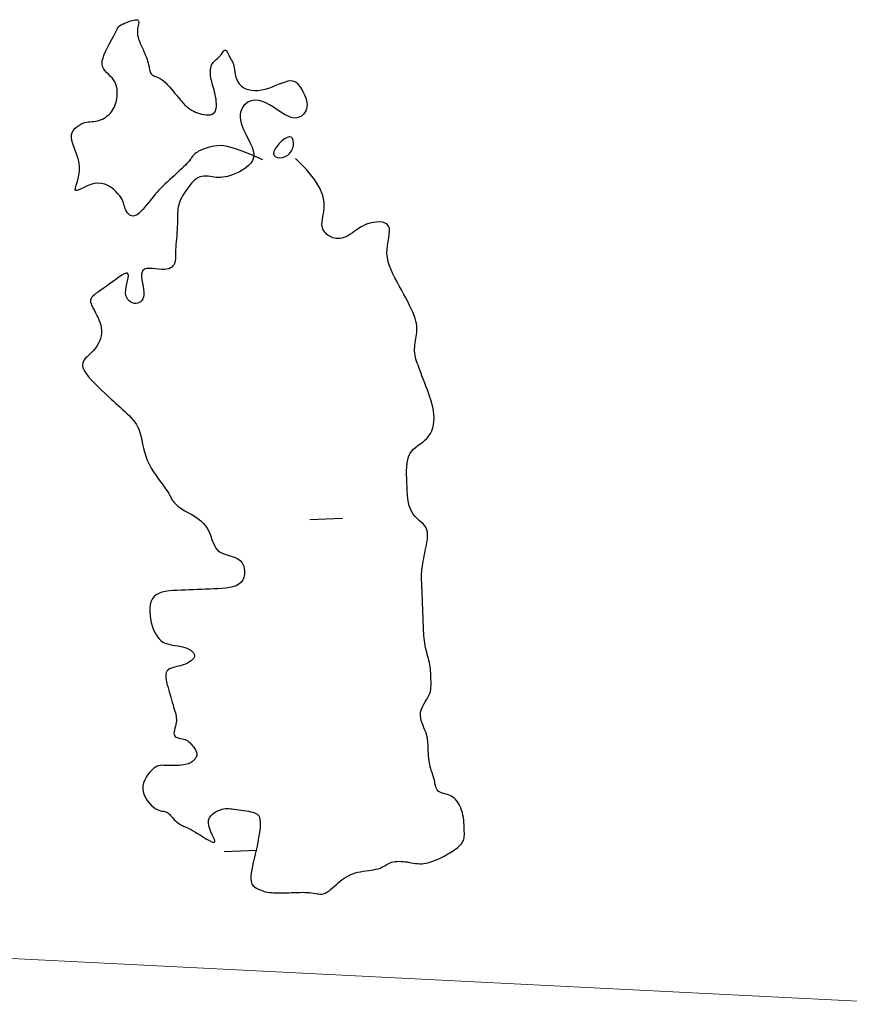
# Model space of a CAD drawing. Header units: millimetres. Extents: x 32690613 to 32693367, y 5343692 to 5344708.
# Tile 500 of 656: x 32692286 to 32692311, y 5344408 to 5344438. Entities that reach past the tile are written whole.
import ezdxf

# ---------------------------------------------------------------- set-up
doc = ezdxf.new("R2010")
doc.units = ezdxf.units.MM
doc.header["$LTSCALE"] = 20
doc.layers.get('0').update_dxf_attribs({"lineweight": 18})
doc.layers.get('Defpoints').update_dxf_attribs({"color": 11, "lineweight": 18})
doc.layers.add('02-DGM_HL_492.50', color=92, linetype='Continuous')

# ---------------------------------------------------------------- blocks, each defined once
blk = doc.blocks.new('A$C78070446')
blk.add_line((4469498.77, 5342951.42), (4470248.353, 5342884.169))

msp = doc.modelspace()

# ---------------------------------------------------------------- linework, layer by layer
at = {"layer": '02-DGM_HL_492.50', "elevation": 492.5, "flags": 128}
for points in [[(32692293.027, 5344434.12), (32692292.679, 5344434.271), (32692292.396, 5344434.384), (32692292.167, 5344434.463), (32692291.985, 5344434.513), (32692291.84, 5344434.541), (32692291.726, 5344434.55), (32692291.632, 5344434.546), (32692291.551, 5344434.535), (32692291.476, 5344434.52), (32692291.404, 5344434.503), (32692291.337, 5344434.485), (32692291.274, 5344434.465), (32692291.216, 5344434.444), (32692291.163, 5344434.422), (32692291.114, 5344434.399), (32692291.071, 5344434.377), (32692291.033, 5344434.355), (32692290.999, 5344434.332), (32692290.97, 5344434.31), (32692290.944, 5344434.289), (32692290.922, 5344434.267), (32692290.902, 5344434.245), (32692290.885, 5344434.224), (32692290.869, 5344434.202), (32692290.855, 5344434.181), (32692290.84, 5344434.158), (32692290.824, 5344434.134), (32692290.805, 5344434.107), (32692290.782, 5344434.077), (32692290.752, 5344434.042), (32692290.716, 5344434.002), (32692290.67, 5344433.955), (32692290.615, 5344433.902), (32692290.552, 5344433.843), (32692290.483, 5344433.779), (32692290.409, 5344433.712), (32692290.333, 5344433.643), (32692290.256, 5344433.574), (32692290.181, 5344433.505), (32692290.11, 5344433.439), (32692290.043, 5344433.375), (32692289.98, 5344433.313), (32692289.921, 5344433.253), (32692289.864, 5344433.192), (32692289.808, 5344433.131), (32692289.752, 5344433.067), (32692289.696, 5344433), (32692289.637, 5344432.928), (32692289.576, 5344432.852), (32692289.513, 5344432.773), (32692289.449, 5344432.694), (32692289.385, 5344432.619), (32692289.321, 5344432.551), (32692289.258, 5344432.492), (32692289.198, 5344432.447), (32692289.14, 5344432.417), (32692289.087, 5344432.405), (32692289.038, 5344432.409), (32692288.992, 5344432.427), (32692288.952, 5344432.456), (32692288.916, 5344432.494), (32692288.884, 5344432.537), (32692288.858, 5344432.583), (32692288.836, 5344432.63), (32692288.82, 5344432.675), (32692288.806, 5344432.719), (32692288.793, 5344432.764), (32692288.78, 5344432.809), (32692288.762, 5344432.856), (32692288.739, 5344432.906), (32692288.709, 5344432.96), (32692288.668, 5344433.02), (32692288.616, 5344433.085), (32692288.553, 5344433.152), (32692288.48, 5344433.219), (32692288.398, 5344433.281), (32692288.309, 5344433.334), (32692288.213, 5344433.375), (32692288.111, 5344433.401), (32692288.005, 5344433.408), (32692287.896, 5344433.393), (32692287.787, 5344433.362), (32692287.682, 5344433.321), (32692287.584, 5344433.276), (32692287.496, 5344433.233), (32692287.422, 5344433.2), (32692287.365, 5344433.181), (32692287.33, 5344433.184), (32692287.317, 5344433.214), (32692287.323, 5344433.268), (32692287.342, 5344433.342), (32692287.37, 5344433.434), (32692287.399, 5344433.54), (32692287.426, 5344433.655), (32692287.444, 5344433.777), (32692287.448, 5344433.902), (32692287.434, 5344434.026), (32692287.405, 5344434.149), (32692287.367, 5344434.269), (32692287.324, 5344434.385), (32692287.281, 5344434.496), (32692287.243, 5344434.602), (32692287.214, 5344434.701), (32692287.2, 5344434.793), (32692287.205, 5344434.876), (32692287.226, 5344434.95), (32692287.26, 5344435.017), (32692287.307, 5344435.075), (32692287.361, 5344435.125), (32692287.421, 5344435.167), (32692287.483, 5344435.202), (32692287.546, 5344435.229), (32692287.606, 5344435.249), (32692287.664, 5344435.262), (32692287.72, 5344435.272), (32692287.774, 5344435.278), (32692287.827, 5344435.284), (32692287.88, 5344435.289), (32692287.932, 5344435.295), (32692287.984, 5344435.305), (32692288.037, 5344435.319), (32692288.089, 5344435.338), (32692288.141, 5344435.36), (32692288.192, 5344435.387), (32692288.242, 5344435.418), (32692288.289, 5344435.452), (32692288.334, 5344435.49), (32692288.376, 5344435.532), (32692288.414, 5344435.577), (32692288.448, 5344435.625), (32692288.479, 5344435.677), (32692288.507, 5344435.731), (32692288.531, 5344435.79), (32692288.551, 5344435.851), (32692288.567, 5344435.916), (32692288.58, 5344435.985), (32692288.589, 5344436.056), (32692288.594, 5344436.13), (32692288.594, 5344436.204), (32692288.587, 5344436.279), (32692288.574, 5344436.353), (32692288.553, 5344436.424), (32692288.523, 5344436.492), (32692288.484, 5344436.555), (32692288.435, 5344436.614), (32692288.38, 5344436.669), (32692288.323, 5344436.722), (32692288.267, 5344436.776), (32692288.216, 5344436.833), (32692288.173, 5344436.895), (32692288.144, 5344436.964), (32692288.131, 5344437.042), (32692288.138, 5344437.13), (32692288.161, 5344437.227), (32692288.197, 5344437.329), (32692288.243, 5344437.434), (32692288.294, 5344437.538), (32692288.348, 5344437.639), (32692288.401, 5344437.733), (32692288.448, 5344437.819), (32692288.488, 5344437.893), (32692288.521, 5344437.956), (32692288.547, 5344438.01), (32692288.569, 5344438.055), (32692288.589, 5344438.092), (32692288.606, 5344438.124), (32692288.624, 5344438.151), (32692288.643, 5344438.174), (32692288.664, 5344438.194), (32692288.689, 5344438.213), (32692288.716, 5344438.23), (32692288.746, 5344438.246), (32692288.78, 5344438.261), (32692288.817, 5344438.276), (32692288.857, 5344438.292), (32692288.902, 5344438.309), (32692288.95, 5344438.327), (32692288.999, 5344438.345), (32692289.049, 5344438.361), (32692289.097, 5344438.374), (32692289.142, 5344438.382), (32692289.18, 5344438.384), (32692289.211, 5344438.379), (32692289.233, 5344438.364), (32692289.244, 5344438.338), (32692289.247, 5344438.303), (32692289.242, 5344438.26), (32692289.234, 5344438.211), (32692289.224, 5344438.156), (32692289.214, 5344438.097), (32692289.208, 5344438.036), (32692289.207, 5344437.973), (32692289.213, 5344437.911), (32692289.226, 5344437.849), (32692289.244, 5344437.787), (32692289.267, 5344437.726), (32692289.293, 5344437.664), (32692289.321, 5344437.603), (32692289.35, 5344437.541), (32692289.379, 5344437.48), (32692289.407, 5344437.418), (32692289.433, 5344437.357), (32692289.458, 5344437.297), (32692289.481, 5344437.237), (32692289.501, 5344437.179), (32692289.52, 5344437.122), (32692289.536, 5344437.067), (32692289.55, 5344437.014), (32692289.561, 5344436.964), (32692289.571, 5344436.916), (32692289.58, 5344436.872), (32692289.588, 5344436.831), (32692289.599, 5344436.795), (32692289.611, 5344436.762), (32692289.626, 5344436.735), (32692289.645, 5344436.712), (32692289.669, 5344436.694), (32692289.698, 5344436.68), (32692289.732, 5344436.667), (32692289.769, 5344436.654), (32692289.811, 5344436.639), (32692289.856, 5344436.618), (32692289.905, 5344436.592), (32692289.957, 5344436.557), (32692290.012, 5344436.513), (32692290.069, 5344436.46), (32692290.127, 5344436.401), (32692290.186, 5344436.338), (32692290.243, 5344436.272), (32692290.299, 5344436.206), (32692290.351, 5344436.142), (32692290.401, 5344436.082), (32692290.445, 5344436.027), (32692290.486, 5344435.977), (32692290.524, 5344435.932), (32692290.558, 5344435.891), (32692290.592, 5344435.854), (32692290.624, 5344435.819), (32692290.655, 5344435.786), (32692290.687, 5344435.756), (32692290.72, 5344435.726), (32692290.755, 5344435.698), (32692290.792, 5344435.671), (32692290.832, 5344435.645), (32692290.876, 5344435.62), (32692290.923, 5344435.596), (32692290.975, 5344435.573), (32692291.033, 5344435.551), (32692291.096, 5344435.53), (32692291.163, 5344435.512), (32692291.231, 5344435.497), (32692291.299, 5344435.488), (32692291.365, 5344435.486), (32692291.426, 5344435.492), (32692291.48, 5344435.508), (32692291.526, 5344435.534), (32692291.561, 5344435.573), (32692291.586, 5344435.623), (32692291.603, 5344435.681), (32692291.612, 5344435.746), (32692291.614, 5344435.816), (32692291.61, 5344435.89), (32692291.602, 5344435.964), (32692291.59, 5344436.037), (32692291.575, 5344436.108), (32692291.559, 5344436.177), (32692291.542, 5344436.244), (32692291.524, 5344436.309), (32692291.506, 5344436.373), (32692291.488, 5344436.436), (32692291.472, 5344436.498), (32692291.458, 5344436.56), (32692291.447, 5344436.622), (32692291.438, 5344436.684), (32692291.433, 5344436.744), (32692291.431, 5344436.803), (32692291.434, 5344436.859), (32692291.44, 5344436.911), (32692291.452, 5344436.961), (32692291.469, 5344437.006), (32692291.49, 5344437.046), (32692291.516, 5344437.082), (32692291.546, 5344437.115), (32692291.578, 5344437.145), (32692291.611, 5344437.175), (32692291.645, 5344437.204), (32692291.677, 5344437.234), (32692291.709, 5344437.265), (32692291.737, 5344437.298), (32692291.764, 5344437.333), (32692291.788, 5344437.366), (32692291.81, 5344437.396), (32692291.831, 5344437.423), (32692291.85, 5344437.443), (32692291.869, 5344437.455), (32692291.886, 5344437.457), (32692291.904, 5344437.449), (32692291.921, 5344437.432), (32692291.937, 5344437.407), (32692291.954, 5344437.377), (32692291.97, 5344437.343), (32692291.987, 5344437.308), (32692292.003, 5344437.273), (32692292.02, 5344437.24), (32692292.037, 5344437.211), (32692292.054, 5344437.185), (32692292.071, 5344437.16), (32692292.087, 5344437.133), (32692292.102, 5344437.104), (32692292.117, 5344437.07), (32692292.13, 5344437.03), (32692292.141, 5344436.981), (32692292.151, 5344436.923), (32692292.161, 5344436.857), (32692292.173, 5344436.786), (32692292.188, 5344436.711), (32692292.207, 5344436.636), (32692292.233, 5344436.562), (32692292.267, 5344436.491), (32692292.311, 5344436.427), (32692292.366, 5344436.37), (32692292.431, 5344436.323), (32692292.506, 5344436.284), (32692292.589, 5344436.255), (32692292.679, 5344436.236), (32692292.776, 5344436.228), (32692292.879, 5344436.231), (32692292.985, 5344436.245), (32692293.096, 5344436.27), (32692293.207, 5344436.304), (32692293.318, 5344436.344), (32692293.427, 5344436.386), (32692293.532, 5344436.428), (32692293.63, 5344436.466), (32692293.72, 5344436.497), (32692293.8, 5344436.518), (32692293.869, 5344436.528), (32692293.927, 5344436.526), (32692293.976, 5344436.514), (32692294.017, 5344436.496), (32692294.051, 5344436.471), (32692294.08, 5344436.443), (32692294.105, 5344436.412), (32692294.128, 5344436.381), (32692294.15, 5344436.351), (32692294.17, 5344436.322), (32692294.19, 5344436.293), (32692294.21, 5344436.263), (32692294.229, 5344436.232), (32692294.249, 5344436.198), (32692294.268, 5344436.161), (32692294.289, 5344436.12), (32692294.309, 5344436.075), (32692294.329, 5344436.026), (32692294.347, 5344435.973), (32692294.361, 5344435.917), (32692294.371, 5344435.858), (32692294.374, 5344435.798), (32692294.369, 5344435.736), (32692294.356, 5344435.673), (32692294.333, 5344435.61), (32692294.299, 5344435.549), (32692294.255, 5344435.494), (32692294.202, 5344435.448), (32692294.138, 5344435.413), (32692294.066, 5344435.392), (32692293.984, 5344435.388), (32692293.894, 5344435.405), (32692293.795, 5344435.443), (32692293.689, 5344435.499), (32692293.578, 5344435.567), (32692293.464, 5344435.641), (32692293.349, 5344435.717), (32692293.234, 5344435.789), (32692293.121, 5344435.851), (32692293.013, 5344435.898), (32692292.91, 5344435.926), (32692292.814, 5344435.935), (32692292.725, 5344435.927), (32692292.644, 5344435.905), (32692292.572, 5344435.87), (32692292.508, 5344435.824), (32692292.453, 5344435.769), (32692292.409, 5344435.708), (32692292.375, 5344435.641), (32692292.352, 5344435.57), (32692292.339, 5344435.494), (32692292.337, 5344435.413), (32692292.345, 5344435.328), (32692292.365, 5344435.237), (32692292.394, 5344435.142), (32692292.435, 5344435.042), (32692292.485, 5344434.937), (32692292.541, 5344434.829), (32692292.599, 5344434.719), (32692292.653, 5344434.609), (32692292.7, 5344434.5), (32692292.734, 5344434.393), (32692292.751, 5344434.29), (32692292.746, 5344434.192), (32692292.716, 5344434.101), (32692292.665, 5344434.017), (32692292.595, 5344433.94), (32692292.512, 5344433.87), (32692292.419, 5344433.808), (32692292.321, 5344433.753), (32692292.223, 5344433.706), (32692292.127, 5344433.668), (32692292.038, 5344433.637), (32692291.956, 5344433.613), (32692291.879, 5344433.596), (32692291.807, 5344433.586), (32692291.739, 5344433.58), (32692291.673, 5344433.579), (32692291.609, 5344433.583), (32692291.546, 5344433.589), (32692291.484, 5344433.598), (32692291.421, 5344433.608), (32692291.358, 5344433.616), (32692291.295, 5344433.621), (32692291.232, 5344433.621), (32692291.17, 5344433.614), (32692291.108, 5344433.597), (32692291.047, 5344433.57), (32692290.986, 5344433.53), (32692290.926, 5344433.479), (32692290.868, 5344433.421), (32692290.812, 5344433.356), (32692290.759, 5344433.287), (32692290.709, 5344433.216), (32692290.663, 5344433.147), (32692290.621, 5344433.081), (32692290.584, 5344433.019), (32692290.552, 5344432.961), (32692290.525, 5344432.907), (32692290.501, 5344432.853), (32692290.482, 5344432.8), (32692290.466, 5344432.746), (32692290.454, 5344432.689), (32692290.444, 5344432.629), (32692290.438, 5344432.563), (32692290.433, 5344432.493), (32692290.43, 5344432.419), (32692290.428, 5344432.341), (32692290.427, 5344432.258), (32692290.425, 5344432.173), (32692290.423, 5344432.085), (32692290.419, 5344431.994), (32692290.413, 5344431.901), (32692290.406, 5344431.808), (32692290.398, 5344431.715), (32692290.39, 5344431.625), (32692290.382, 5344431.538), (32692290.375, 5344431.456), (32692290.369, 5344431.381), (32692290.365, 5344431.314), (32692290.363, 5344431.255), (32692290.363, 5344431.205), (32692290.364, 5344431.162), (32692290.364, 5344431.123), (32692290.364, 5344431.088), (32692290.361, 5344431.055), (32692290.356, 5344431.023), (32692290.347, 5344430.99), (32692290.333, 5344430.956), (32692290.314, 5344430.92), (32692290.288, 5344430.886), (32692290.255, 5344430.853), (32692290.214, 5344430.825), (32692290.163, 5344430.802), (32692290.102, 5344430.786), (32692290.03, 5344430.778), (32692289.947, 5344430.779), (32692289.855, 5344430.787), (32692289.76, 5344430.797), (32692289.666, 5344430.805), (32692289.576, 5344430.809), (32692289.495, 5344430.804), (32692289.428, 5344430.786), (32692289.378, 5344430.752), (32692289.348, 5344430.7), (32692289.336, 5344430.631), (32692289.337, 5344430.55), (32692289.347, 5344430.459), (32692289.364, 5344430.364), (32692289.381, 5344430.268), (32692289.396, 5344430.174), (32692289.404, 5344430.086), (32692289.402, 5344430.008), (32692289.39, 5344429.94), (32692289.369, 5344429.882), (32692289.341, 5344429.834), (32692289.305, 5344429.796), (32692289.264, 5344429.768), (32692289.217, 5344429.751), (32692289.167, 5344429.743), (32692289.114, 5344429.747), (32692289.06, 5344429.76), (32692289.008, 5344429.784), (32692288.959, 5344429.819), (32692288.917, 5344429.864), (32692288.883, 5344429.92), (32692288.859, 5344429.987), (32692288.849, 5344430.065), (32692288.852, 5344430.153), (32692288.866, 5344430.247), (32692288.886, 5344430.342), (32692288.907, 5344430.433), (32692288.925, 5344430.516), (32692288.934, 5344430.586), (32692288.93, 5344430.637), (32692288.909, 5344430.665), (32692288.866, 5344430.666), (32692288.805, 5344430.643), (32692288.729, 5344430.601), (32692288.642, 5344430.545), (32692288.548, 5344430.478), (32692288.45, 5344430.406), (32692288.351, 5344430.333), (32692288.257, 5344430.264), (32692288.17, 5344430.202), (32692288.09, 5344430.146), (32692288.019, 5344430.097), (32692287.956, 5344430.052), (32692287.902, 5344430.011), (32692287.858, 5344429.973), (32692287.823, 5344429.935), (32692287.799, 5344429.898), (32692287.784, 5344429.861), (32692287.78, 5344429.822), (32692287.783, 5344429.78), (32692287.795, 5344429.737), (32692287.813, 5344429.69), (32692287.836, 5344429.64), (32692287.865, 5344429.586), (32692287.897, 5344429.527), (32692287.931, 5344429.463), (32692287.967, 5344429.395), (32692288.003, 5344429.323), (32692288.036, 5344429.248), (32692288.066, 5344429.169), (32692288.09, 5344429.089), (32692288.107, 5344429.007), (32692288.115, 5344428.924), (32692288.113, 5344428.841), (32692288.101, 5344428.758), (32692288.081, 5344428.675), (32692288.051, 5344428.595), (32692288.014, 5344428.517), (32692287.969, 5344428.441), (32692287.918, 5344428.37), (32692287.861, 5344428.302), (32692287.799, 5344428.24), (32692287.736, 5344428.18), (32692287.675, 5344428.122), (32692287.62, 5344428.064), (32692287.576, 5344428.003), (32692287.547, 5344427.938), (32692287.536, 5344427.868), (32692287.548, 5344427.79), (32692287.584, 5344427.703), (32692287.643, 5344427.609), (32692287.719, 5344427.51), (32692287.809, 5344427.407), (32692287.908, 5344427.304), (32692288.012, 5344427.202), (32692288.117, 5344427.103), (32692288.217, 5344427.01), (32692288.311, 5344426.923), (32692288.397, 5344426.844), (32692288.477, 5344426.769), (32692288.553, 5344426.7), (32692288.624, 5344426.634), (32692288.692, 5344426.571), (32692288.758, 5344426.51), (32692288.823, 5344426.45), (32692288.888, 5344426.39), (32692288.952, 5344426.328), (32692289.014, 5344426.265), (32692289.073, 5344426.199), (32692289.128, 5344426.129), (32692289.179, 5344426.053), (32692289.224, 5344425.972), (32692289.262, 5344425.883), (32692289.294, 5344425.787), (32692289.32, 5344425.683), (32692289.344, 5344425.574), (32692289.367, 5344425.46), (32692289.393, 5344425.342), (32692289.423, 5344425.221), (32692289.46, 5344425.098), (32692289.506, 5344424.975), (32692289.563, 5344424.853), (32692289.629, 5344424.732), (32692289.701, 5344424.615), (32692289.776, 5344424.502), (32692289.851, 5344424.396), (32692289.923, 5344424.297), (32692289.99, 5344424.208), (32692290.048, 5344424.129), (32692290.095, 5344424.062), (32692290.133, 5344424.005), (32692290.163, 5344423.957), (32692290.187, 5344423.916), (32692290.206, 5344423.88), (32692290.222, 5344423.847), (32692290.237, 5344423.817), (32692290.253, 5344423.787), (32692290.271, 5344423.755), (32692290.293, 5344423.722), (32692290.32, 5344423.688), (32692290.353, 5344423.651), (32692290.394, 5344423.612), (32692290.443, 5344423.571), (32692290.503, 5344423.528), (32692290.574, 5344423.482), (32692290.656, 5344423.434), (32692290.748, 5344423.382), (32692290.845, 5344423.326), (32692290.945, 5344423.266), (32692291.043, 5344423.199), (32692291.136, 5344423.127), (32692291.221, 5344423.047), (32692291.295, 5344422.96), (32692291.354, 5344422.865), (32692291.401, 5344422.765), (32692291.441, 5344422.662), (32692291.477, 5344422.561), (32692291.513, 5344422.463), (32692291.552, 5344422.372), (32692291.599, 5344422.291), (32692291.657, 5344422.224), (32692291.729, 5344422.171), (32692291.812, 5344422.131), (32692291.902, 5344422.099), (32692291.996, 5344422.07), (32692292.091, 5344422.042), (32692292.181, 5344422.01), (32692292.264, 5344421.969), (32692292.336, 5344421.917), (32692292.393, 5344421.849), (32692292.436, 5344421.769), (32692292.463, 5344421.681), (32692292.474, 5344421.589), (32692292.47, 5344421.495), (32692292.45, 5344421.405), (32692292.414, 5344421.322), (32692292.362, 5344421.251), (32692292.294, 5344421.193), (32692292.212, 5344421.148), (32692292.118, 5344421.115), (32692292.014, 5344421.091), (32692291.901, 5344421.075), (32692291.783, 5344421.064), (32692291.66, 5344421.057), (32692291.536, 5344421.052), (32692291.411, 5344421.047), (32692291.286, 5344421.042), (32692291.161, 5344421.037), (32692291.036, 5344421.032), (32692290.911, 5344421.027), (32692290.786, 5344421.022), (32692290.662, 5344421.017), (32692290.537, 5344421.012), (32692290.412, 5344421.007), (32692290.29, 5344421), (32692290.171, 5344420.989), (32692290.059, 5344420.973), (32692289.954, 5344420.949), (32692289.86, 5344420.916), (32692289.778, 5344420.871), (32692289.71, 5344420.813), (32692289.658, 5344420.741), (32692289.621, 5344420.657), (32692289.597, 5344420.563), (32692289.585, 5344420.461), (32692289.584, 5344420.355), (32692289.592, 5344420.246), (32692289.608, 5344420.137), (32692289.63, 5344420.032), (32692289.657, 5344419.931), (32692289.69, 5344419.837), (32692289.727, 5344419.749), (32692289.769, 5344419.669), (32692289.816, 5344419.597), (32692289.868, 5344419.533), (32692289.925, 5344419.479), (32692289.987, 5344419.434), (32692290.053, 5344419.4), (32692290.123, 5344419.374), (32692290.197, 5344419.355), (32692290.272, 5344419.341), (32692290.348, 5344419.329), (32692290.425, 5344419.318), (32692290.501, 5344419.306), (32692290.576, 5344419.29), (32692290.648, 5344419.27), (32692290.716, 5344419.245), (32692290.779, 5344419.215), (32692290.834, 5344419.182), (32692290.88, 5344419.147), (32692290.916, 5344419.108), (32692290.939, 5344419.068), (32692290.948, 5344419.027), (32692290.942, 5344418.985), (32692290.922, 5344418.943), (32692290.89, 5344418.903), (32692290.846, 5344418.863), (32692290.794, 5344418.826), (32692290.734, 5344418.792), (32692290.668, 5344418.761), (32692290.598, 5344418.735), (32692290.525, 5344418.714), (32692290.451, 5344418.696), (32692290.378, 5344418.679), (32692290.309, 5344418.662), (32692290.245, 5344418.642), (32692290.188, 5344418.618), (32692290.141, 5344418.588), (32692290.105, 5344418.549), (32692290.082, 5344418.502), (32692290.07, 5344418.445), (32692290.069, 5344418.382), (32692290.076, 5344418.312), (32692290.089, 5344418.237), (32692290.108, 5344418.159), (32692290.13, 5344418.078), (32692290.154, 5344417.995), (32692290.178, 5344417.913), (32692290.202, 5344417.831), (32692290.226, 5344417.751), (32692290.248, 5344417.672), (32692290.271, 5344417.596), (32692290.292, 5344417.524), (32692290.312, 5344417.455), (32692290.331, 5344417.391), (32692290.348, 5344417.331), (32692290.363, 5344417.276), (32692290.376, 5344417.224), (32692290.386, 5344417.174), (32692290.393, 5344417.125), (32692290.396, 5344417.076), (32692290.394, 5344417.027), (32692290.389, 5344416.976), (32692290.378, 5344416.922), (32692290.364, 5344416.867), (32692290.35, 5344416.812), (32692290.336, 5344416.758), (32692290.326, 5344416.707), (32692290.321, 5344416.66), (32692290.323, 5344416.619), (32692290.334, 5344416.585), (32692290.357, 5344416.558), (32692290.388, 5344416.538), (32692290.427, 5344416.522), (32692290.472, 5344416.511), (32692290.52, 5344416.501), (32692290.569, 5344416.491), (32692290.618, 5344416.479), (32692290.664, 5344416.464), (32692290.707, 5344416.445), (32692290.745, 5344416.421), (32692290.779, 5344416.395), (32692290.811, 5344416.365), (32692290.839, 5344416.335), (32692290.865, 5344416.303), (32692290.889, 5344416.271), (32692290.912, 5344416.24), (32692290.934, 5344416.21), (32692290.954, 5344416.182), (32692290.972, 5344416.155), (32692290.987, 5344416.128), (32692291.001, 5344416.103), (32692291.011, 5344416.077), (32692291.018, 5344416.053), (32692291.021, 5344416.028), (32692291.019, 5344416.003), (32692291.015, 5344415.977), (32692291.006, 5344415.953), (32692290.995, 5344415.928), (32692290.981, 5344415.904), (32692290.965, 5344415.88), (32692290.947, 5344415.857), (32692290.928, 5344415.835), (32692290.907, 5344415.814), (32692290.885, 5344415.794), (32692290.86, 5344415.775), (32692290.831, 5344415.757), (32692290.798, 5344415.741), (32692290.76, 5344415.727), (32692290.717, 5344415.714), (32692290.666, 5344415.702), (32692290.609, 5344415.693), (32692290.546, 5344415.685), (32692290.479, 5344415.679), (32692290.409, 5344415.675), (32692290.338, 5344415.672), (32692290.267, 5344415.671), (32692290.199, 5344415.671), (32692290.134, 5344415.673), (32692290.073, 5344415.676), (32692290.017, 5344415.679), (32692289.964, 5344415.68), (32692289.913, 5344415.677), (32692289.862, 5344415.668), (32692289.811, 5344415.651), (32692289.758, 5344415.625), (32692289.703, 5344415.587), (32692289.645, 5344415.537), (32692289.586, 5344415.475), (32692289.53, 5344415.404), (32692289.477, 5344415.324), (32692289.433, 5344415.239), (32692289.398, 5344415.149), (32692289.377, 5344415.056), (32692289.372, 5344414.962), (32692289.385, 5344414.869), (32692289.413, 5344414.779), (32692289.454, 5344414.691), (32692289.505, 5344414.61), (32692289.564, 5344414.535), (32692289.626, 5344414.468), (32692289.689, 5344414.411), (32692289.751, 5344414.366), (32692289.809, 5344414.332), (32692289.862, 5344414.309), (32692289.911, 5344414.294), (32692289.956, 5344414.285), (32692289.998, 5344414.279), (32692290.037, 5344414.273), (32692290.073, 5344414.266), (32692290.106, 5344414.254), (32692290.136, 5344414.237), (32692290.165, 5344414.214), (32692290.193, 5344414.186), (32692290.22, 5344414.156), (32692290.247, 5344414.123), (32692290.274, 5344414.089), (32692290.302, 5344414.054), (32692290.332, 5344414.021), (32692290.363, 5344413.99), (32692290.396, 5344413.961), (32692290.43, 5344413.935), (32692290.465, 5344413.91), (32692290.499, 5344413.888), (32692290.534, 5344413.868), (32692290.568, 5344413.85), (32692290.6, 5344413.834), (32692290.632, 5344413.821), (32692290.663, 5344413.808), (32692290.697, 5344413.794), (32692290.734, 5344413.778), (32692290.777, 5344413.758), (32692290.827, 5344413.732), (32692290.887, 5344413.699), (32692290.957, 5344413.657), (32692291.04, 5344413.605), (32692291.13, 5344413.548), (32692291.224, 5344413.489), (32692291.315, 5344413.434), (32692291.399, 5344413.387), (32692291.471, 5344413.352), (32692291.526, 5344413.334), (32692291.559, 5344413.338), (32692291.567, 5344413.367), (32692291.554, 5344413.418), (32692291.525, 5344413.486), (32692291.488, 5344413.567), (32692291.448, 5344413.656), (32692291.41, 5344413.749), (32692291.382, 5344413.841), (32692291.369, 5344413.928), (32692291.376, 5344414.007), (32692291.401, 5344414.076), (32692291.44, 5344414.137), (32692291.49, 5344414.189), (32692291.548, 5344414.234), (32692291.611, 5344414.271), (32692291.674, 5344414.301), (32692291.735, 5344414.324), (32692291.791, 5344414.341), (32692291.843, 5344414.353), (32692291.893, 5344414.36), (32692291.941, 5344414.362), (32692291.99, 5344414.361), (32692292.041, 5344414.358), (32692292.096, 5344414.352), (32692292.155, 5344414.344), (32692292.221, 5344414.336), (32692292.292, 5344414.327), (32692292.366, 5344414.317), (32692292.441, 5344414.305), (32692292.515, 5344414.293), (32692292.587, 5344414.28), (32692292.655, 5344414.266), (32692292.717, 5344414.251), (32692292.77, 5344414.235), (32692292.817, 5344414.216), (32692292.855, 5344414.193), (32692292.887, 5344414.164), (32692292.911, 5344414.128), (32692292.93, 5344414.084), (32692292.941, 5344414.029), (32692292.947, 5344413.962), (32692292.947, 5344413.883), (32692292.942, 5344413.792), (32692292.932, 5344413.692), (32692292.917, 5344413.582), (32692292.899, 5344413.467), (32692292.877, 5344413.346), (32692292.853, 5344413.222), (32692292.825, 5344413.096), (32692292.796, 5344412.97), (32692292.766, 5344412.845), (32692292.737, 5344412.724), (32692292.711, 5344412.608), (32692292.688, 5344412.498), (32692292.671, 5344412.396), (32692292.661, 5344412.303), (32692292.659, 5344412.222), (32692292.667, 5344412.153), (32692292.683, 5344412.096), (32692292.707, 5344412.049), (32692292.737, 5344412.01), (32692292.772, 5344411.978), (32692292.811, 5344411.951), (32692292.852, 5344411.929), (32692292.894, 5344411.909), (32692292.936, 5344411.89), (32692292.98, 5344411.873), (32692293.024, 5344411.856), (32692293.07, 5344411.842), (32692293.119, 5344411.829), (32692293.171, 5344411.818), (32692293.227, 5344411.809), (32692293.287, 5344411.802), (32692293.352, 5344411.797), (32692293.422, 5344411.794), (32692293.496, 5344411.793), (32692293.573, 5344411.793), (32692293.652, 5344411.795), (32692293.733, 5344411.797), (32692293.816, 5344411.8), (32692293.899, 5344411.803), (32692293.982, 5344411.807), (32692294.064, 5344411.809), (32692294.146, 5344411.812), (32692294.225, 5344411.813), (32692294.302, 5344411.812), (32692294.375, 5344411.81), (32692294.445, 5344411.806), (32692294.51, 5344411.799), (32692294.571, 5344411.79), (32692294.627, 5344411.78), (32692294.68, 5344411.77), (32692294.731, 5344411.763), (32692294.78, 5344411.759), (32692294.829, 5344411.761), (32692294.878, 5344411.77), (32692294.928, 5344411.788), (32692294.98, 5344411.816), (32692295.034, 5344411.852), (32692295.09, 5344411.896), (32692295.148, 5344411.944), (32692295.206, 5344411.996), (32692295.266, 5344412.049), (32692295.326, 5344412.102), (32692295.386, 5344412.153), (32692295.447, 5344412.201), (32692295.508, 5344412.244), (32692295.571, 5344412.284), (32692295.635, 5344412.319), (32692295.701, 5344412.351), (32692295.77, 5344412.38), (32692295.842, 5344412.404), (32692295.918, 5344412.424), (32692295.997, 5344412.441), (32692296.079, 5344412.455), (32692296.162, 5344412.468), (32692296.244, 5344412.479), (32692296.324, 5344412.49), (32692296.401, 5344412.502), (32692296.473, 5344412.516), (32692296.539, 5344412.532), (32692296.597, 5344412.552), (32692296.649, 5344412.574), (32692296.695, 5344412.598), (32692296.739, 5344412.623), (32692296.78, 5344412.648), (32692296.821, 5344412.672), (32692296.863, 5344412.694), (32692296.907, 5344412.713), (32692296.955, 5344412.729), (32692297.007, 5344412.741), (32692297.062, 5344412.749), (32692297.119, 5344412.755), (32692297.179, 5344412.757), (32692297.24, 5344412.756), (32692297.302, 5344412.752), (32692297.365, 5344412.745), (32692297.428, 5344412.736), (32692297.491, 5344412.725), (32692297.553, 5344412.714), (32692297.616, 5344412.703), (32692297.679, 5344412.693), (32692297.742, 5344412.685), (32692297.805, 5344412.681), (32692297.868, 5344412.681), (32692297.93, 5344412.686), (32692297.992, 5344412.696), (32692298.054, 5344412.71), (32692298.116, 5344412.727), (32692298.178, 5344412.748), (32692298.239, 5344412.772), (32692298.301, 5344412.798), (32692298.362, 5344412.826), (32692298.424, 5344412.855), (32692298.485, 5344412.885), (32692298.545, 5344412.916), (32692298.604, 5344412.948), (32692298.662, 5344412.981), (32692298.718, 5344413.014), (32692298.773, 5344413.047), (32692298.825, 5344413.08), (32692298.874, 5344413.113), (32692298.921, 5344413.147), (32692298.964, 5344413.18), (32692299.004, 5344413.214), (32692299.04, 5344413.248), (32692299.071, 5344413.283), (32692299.098, 5344413.319), (32692299.12, 5344413.356), (32692299.137, 5344413.394), (32692299.149, 5344413.433), (32692299.157, 5344413.475), (32692299.162, 5344413.519), (32692299.164, 5344413.566), (32692299.164, 5344413.617), (32692299.163, 5344413.673), (32692299.161, 5344413.733), (32692299.158, 5344413.797), (32692299.155, 5344413.867), (32692299.15, 5344413.939), (32692299.143, 5344414.013), (32692299.133, 5344414.089), (32692299.12, 5344414.165), (32692299.104, 5344414.24), (32692299.082, 5344414.313), (32692299.056, 5344414.384), (32692299.025, 5344414.451), (32692298.99, 5344414.514), (32692298.951, 5344414.572), (32692298.908, 5344414.625), (32692298.861, 5344414.672), (32692298.812, 5344414.712), (32692298.76, 5344414.745), (32692298.706, 5344414.771), (32692298.65, 5344414.791), (32692298.595, 5344414.806), (32692298.541, 5344414.82), (32692298.49, 5344414.834), (32692298.443, 5344414.85), (32692298.401, 5344414.87), (32692298.365, 5344414.897), (32692298.336, 5344414.931), (32692298.313, 5344414.971), (32692298.296, 5344415.017), (32692298.282, 5344415.067), (32692298.27, 5344415.12), (32692298.26, 5344415.174), (32692298.25, 5344415.228), (32692298.239, 5344415.281), (32692298.225, 5344415.331), (32692298.209, 5344415.38), (32692298.193, 5344415.428), (32692298.175, 5344415.477), (32692298.158, 5344415.526), (32692298.141, 5344415.578), (32692298.125, 5344415.633), (32692298.111, 5344415.693), (32692298.1, 5344415.758), (32692298.09, 5344415.826), (32692298.082, 5344415.897), (32692298.076, 5344415.97), (32692298.071, 5344416.042), (32692298.067, 5344416.114), (32692298.064, 5344416.182), (32692298.062, 5344416.247), (32692298.059, 5344416.307), (32692298.056, 5344416.363), (32692298.052, 5344416.417), (32692298.046, 5344416.469), (32692298.037, 5344416.521), (32692298.026, 5344416.574), (32692298.01, 5344416.63), (32692297.989, 5344416.689), (32692297.963, 5344416.753), (32692297.935, 5344416.821), (32692297.905, 5344416.892), (32692297.877, 5344416.966), (32692297.853, 5344417.041), (32692297.835, 5344417.117), (32692297.826, 5344417.192), (32692297.827, 5344417.266), (32692297.841, 5344417.339), (32692297.865, 5344417.409), (32692297.897, 5344417.478), (32692297.935, 5344417.545), (32692297.975, 5344417.611), (32692298.015, 5344417.676), (32692298.052, 5344417.741), (32692298.084, 5344417.805), (32692298.109, 5344417.868), (32692298.128, 5344417.931), (32692298.14, 5344417.995), (32692298.147, 5344418.057), (32692298.151, 5344418.12), (32692298.152, 5344418.183), (32692298.15, 5344418.245), (32692298.148, 5344418.308), (32692298.146, 5344418.37), (32692298.143, 5344418.432), (32692298.139, 5344418.495), (32692298.135, 5344418.557), (32692298.129, 5344418.62), (32692298.122, 5344418.682), (32692298.112, 5344418.744), (32692298.101, 5344418.806), (32692298.087, 5344418.868), (32692298.071, 5344418.93), (32692298.053, 5344418.993), (32692298.035, 5344419.057), (32692298.017, 5344419.122), (32692298, 5344419.189), (32692297.984, 5344419.258), (32692297.969, 5344419.329), (32692297.957, 5344419.403), (32692297.947, 5344419.478), (32692297.939, 5344419.554), (32692297.933, 5344419.63), (32692297.928, 5344419.705), (32692297.924, 5344419.777), (32692297.921, 5344419.846), (32692297.919, 5344419.911), (32692297.916, 5344419.971), (32692297.914, 5344420.027), (32692297.912, 5344420.081), (32692297.91, 5344420.133), (32692297.908, 5344420.185), (32692297.906, 5344420.239), (32692297.904, 5344420.295), (32692297.901, 5344420.355), (32692297.899, 5344420.42), (32692297.896, 5344420.489), (32692297.893, 5344420.56), (32692297.89, 5344420.633), (32692297.888, 5344420.705), (32692297.885, 5344420.777), (32692297.882, 5344420.845), (32692297.88, 5344420.91), (32692297.877, 5344420.97), (32692297.875, 5344421.026), (32692297.873, 5344421.077), (32692297.871, 5344421.125), (32692297.869, 5344421.171), (32692297.868, 5344421.215), (32692297.866, 5344421.257), (32692297.864, 5344421.299), (32692297.863, 5344421.341), (32692297.862, 5344421.383), (32692297.861, 5344421.427), (32692297.861, 5344421.472), (32692297.863, 5344421.521), (32692297.865, 5344421.572), (32692297.87, 5344421.628), (32692297.877, 5344421.688), (32692297.886, 5344421.754), (32692297.897, 5344421.824), (32692297.91, 5344421.898), (32692297.925, 5344421.975), (32692297.941, 5344422.055), (32692297.957, 5344422.137), (32692297.974, 5344422.221), (32692297.992, 5344422.305), (32692298.009, 5344422.388), (32692298.025, 5344422.472), (32692298.037, 5344422.554), (32692298.045, 5344422.633), (32692298.046, 5344422.71), (32692298.04, 5344422.783), (32692298.023, 5344422.852), (32692297.996, 5344422.916), (32692297.956, 5344422.975), (32692297.907, 5344423.03), (32692297.85, 5344423.084), (32692297.789, 5344423.138), (32692297.727, 5344423.194), (32692297.666, 5344423.255), (32692297.609, 5344423.323), (32692297.56, 5344423.4), (32692297.52, 5344423.486), (32692297.488, 5344423.583), (32692297.465, 5344423.687), (32692297.447, 5344423.798), (32692297.434, 5344423.915), (32692297.426, 5344424.035), (32692297.419, 5344424.159), (32692297.414, 5344424.283), (32692297.41, 5344424.408), (32692297.406, 5344424.531), (32692297.406, 5344424.652), (32692297.411, 5344424.768), (32692297.421, 5344424.879), (32692297.44, 5344424.982), (32692297.467, 5344425.077), (32692297.505, 5344425.163), (32692297.554, 5344425.237), (32692297.613, 5344425.303), (32692297.68, 5344425.362), (32692297.75, 5344425.417), (32692297.823, 5344425.47), (32692297.895, 5344425.524), (32692297.965, 5344425.58), (32692298.028, 5344425.642), (32692298.084, 5344425.71), (32692298.132, 5344425.786), (32692298.171, 5344425.868), (32692298.202, 5344425.956), (32692298.224, 5344426.05), (32692298.237, 5344426.148), (32692298.241, 5344426.252), (32692298.237, 5344426.359), (32692298.223, 5344426.469), (32692298.201, 5344426.582), (32692298.173, 5344426.696), (32692298.141, 5344426.809), (32692298.105, 5344426.919), (32692298.068, 5344427.027), (32692298.03, 5344427.129), (32692297.994, 5344427.225), (32692297.961, 5344427.314), (32692297.93, 5344427.396), (32692297.901, 5344427.472), (32692297.874, 5344427.544), (32692297.849, 5344427.611), (32692297.824, 5344427.676), (32692297.8, 5344427.739), (32692297.777, 5344427.8), (32692297.754, 5344427.862), (32692297.732, 5344427.924), (32692297.71, 5344427.985), (32692297.691, 5344428.047), (32692297.674, 5344428.109), (32692297.661, 5344428.171), (32692297.652, 5344428.233), (32692297.647, 5344428.296), (32692297.647, 5344428.358), (32692297.651, 5344428.421), (32692297.658, 5344428.484), (32692297.668, 5344428.547), (32692297.679, 5344428.61), (32692297.691, 5344428.673), (32692297.701, 5344428.736), (32692297.71, 5344428.798), (32692297.717, 5344428.861), (32692297.72, 5344428.925), (32692297.719, 5344428.991), (32692297.714, 5344429.059), (32692297.703, 5344429.131), (32692297.687, 5344429.208), (32692297.663, 5344429.29), (32692297.632, 5344429.379), (32692297.593, 5344429.475), (32692297.547, 5344429.578), (32692297.495, 5344429.686), (32692297.438, 5344429.799), (32692297.377, 5344429.916), (32692297.313, 5344430.035), (32692297.247, 5344430.157), (32692297.18, 5344430.279), (32692297.113, 5344430.401), (32692297.048, 5344430.524), (32692296.987, 5344430.647), (32692296.931, 5344430.77), (32692296.884, 5344430.893), (32692296.846, 5344431.016), (32692296.82, 5344431.141), (32692296.808, 5344431.265), (32692296.81, 5344431.39), (32692296.823, 5344431.513), (32692296.842, 5344431.633), (32692296.862, 5344431.747), (32692296.879, 5344431.853), (32692296.887, 5344431.948), (32692296.882, 5344432.032), (32692296.859, 5344432.101), (32692296.814, 5344432.154), (32692296.751, 5344432.192), (32692296.672, 5344432.215), (32692296.583, 5344432.226), (32692296.486, 5344432.224), (32692296.385, 5344432.212), (32692296.285, 5344432.189), (32692296.189, 5344432.158), (32692296.101, 5344432.12), (32692296.019, 5344432.076), (32692295.944, 5344432.029), (32692295.873, 5344431.979), (32692295.806, 5344431.93), (32692295.743, 5344431.883), (32692295.681, 5344431.84), (32692295.619, 5344431.802), (32692295.558, 5344431.773), (32692295.497, 5344431.75), (32692295.436, 5344431.734), (32692295.377, 5344431.725), (32692295.32, 5344431.722), (32692295.265, 5344431.724), (32692295.212, 5344431.731), (32692295.163, 5344431.743), (32692295.117, 5344431.759), (32692295.075, 5344431.778), (32692295.037, 5344431.8), (32692295.002, 5344431.825), (32692294.97, 5344431.852), (32692294.941, 5344431.881), (32692294.914, 5344431.911), (32692294.891, 5344431.941), (32692294.87, 5344431.972), (32692294.853, 5344432.005), (32692294.84, 5344432.044), (32692294.831, 5344432.09), (32692294.828, 5344432.146), (32692294.832, 5344432.214), (32692294.842, 5344432.297), (32692294.859, 5344432.398), (32692294.883, 5344432.519), (32692294.9, 5344432.662), (32692294.895, 5344432.831), (32692294.854, 5344433.029), (32692294.761, 5344433.257), (32692294.602, 5344433.52), (32692294.362, 5344433.819), (32692294.026, 5344434.159)], [(32692294.456, 5344423.167), (32692295.455, 5344423.206)], [(32692291.848, 5344413.058), (32692292.847, 5344413.097)]]:
    msp.add_lwpolyline(points, dxfattribs=at)
msp.add_lwpolyline([(32692293.853, 5344434.319), (32692293.905, 5344434.39), (32692293.941, 5344434.471), (32692293.961, 5344434.555), (32692293.966, 5344434.636), (32692293.955, 5344434.709), (32692293.929, 5344434.767), (32692293.889, 5344434.806), (32692293.833, 5344434.818), (32692293.765, 5344434.801), (32692293.687, 5344434.758), (32692293.607, 5344434.695), (32692293.529, 5344434.619), (32692293.459, 5344434.535), (32692293.402, 5344434.45), (32692293.365, 5344434.369), (32692293.353, 5344434.299), (32692293.37, 5344434.245), (32692293.412, 5344434.208), (32692293.472, 5344434.187), (32692293.546, 5344434.182), (32692293.626, 5344434.193), (32692293.708, 5344434.219), (32692293.786, 5344434.261)], close=True, dxfattribs=at)

# ---------------------------------------------------------------- block references
at = {"layer": 'Defpoints', "rotation": 2.237485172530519}
msp.add_blockref('A$C78070446', (28434719.524, -168960.664), dxfattribs=at)

doc.saveas('drawing.dxf')
